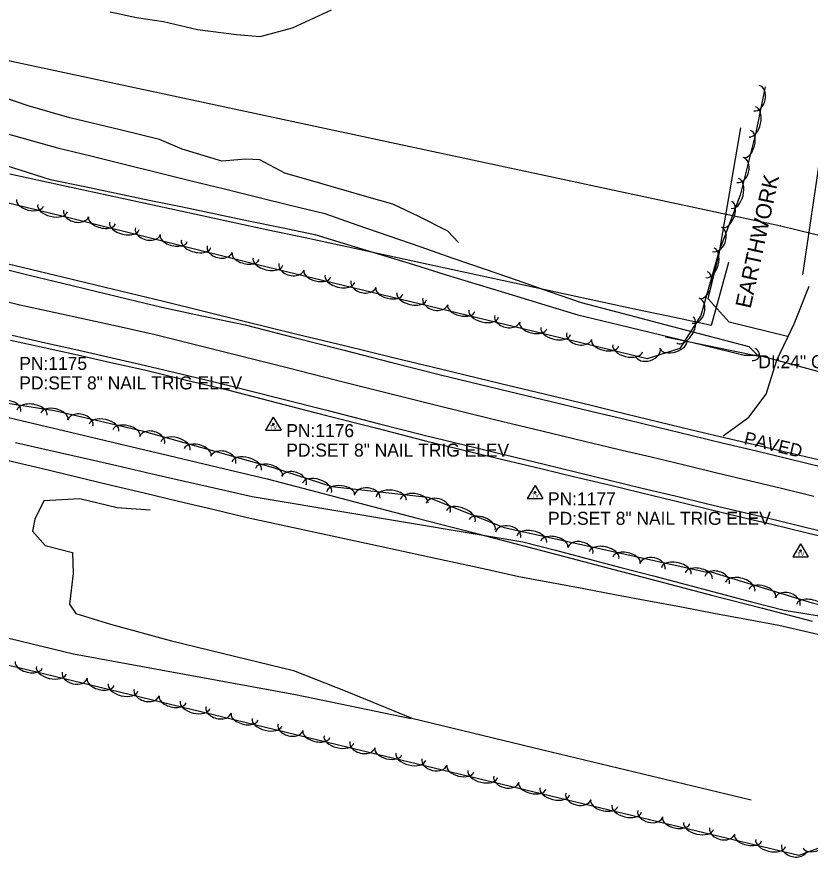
# Model space of a CAD drawing. Extents: x 1441650 to 1491889, y 345904 to 358319.
# Drawn here: x 1458217.5 to 1458522.3, y 351387.1 to 351710.5 of the extents above; entities that cross this region are included whole.
import ezdxf

# ---------------------------------------------------------------- set-up
doc = ezdxf.new("R2010")
doc.units = 0
for name, color, linetype in [('S_CROSS_DRAIN', 7, 'Continuous'), ('S_CROSS_DRAIN_ANNOT', 7, 'Continuous'), ('S_DITCHLINE', 7, 'Continuous'), ('S_DRG_PT_SYM', 7, 'Continuous'), ('S_EDGE_PAVEMENT', 7, 'Continuous'), ('S_GRAVEL_ROAD', 7, 'Continuous'), ('S_MISC_BOUNDARY', 7, 'Continuous'), ('S_MISC_BOUNDARY_ANNOT', 7, 'Continuous'), ('S_PARKING', 7, 'Continuous'), ('S_PARKING_ANNOT', 7, 'Continuous'), ('S_PAVEMENT_CROWN', 7, 'Continuous'), ('S_SECONDARY_CTL', 7, 'Continuous'), ('S_SECONDARY_CTL_ANNOT', 7, 'Continuous'), ('S_SHOULDER', 7, 'Continuous'), ('S_STREAM', 7, 'Continuous'), ('S_TREE', 7, 'Continuous'), ('S_UTL_PT_SYM', 7, 'Continuous'), ('S_WATER_UTILITIES', 7, 'Continuous')]:
    doc.layers.add(name, color=color, linetype=linetype)

msp = doc.modelspace()

# ---------------------------------------------------------------- linework, layer by layer
at = {"layer": 'S_CROSS_DRAIN'}
msp.add_line((1458502.43, 351580.4), (1458531.05, 351572.66), dxfattribs=at)
msp.add_arc((1458500.58, 351580.65), 2.3, 256.0714, 76.4006, dxfattribs=at)
at = {"layer": 'S_DITCHLINE'}
for points in [[(1458209.76, 351666.63), (1458233.13, 351660.13), (1458245.97, 351656.97), (1458258.82, 351653.81), (1458271.66, 351650.65), (1458284.5, 351647.48), (1458297.35, 351644.32), (1458310.19, 351641.16), (1458323.04, 351638), (1458335.88, 351634.83), (1458348.19, 351630.56), (1458360.49, 351626.28), (1458372.8, 351622.01), (1458385.11, 351617.74), (1458397.41, 351613.46), (1458409.72, 351609.19), (1458422.03, 351604.91), (1458434.33, 351600.64), (1458450.44, 351596.41), (1458466.56, 351592.19), (1458482.67, 351587.97), (1458498.78, 351583.74), (1458502.06, 351580.45)], [(1458206.86, 351655.38), (1458230.28, 351647.95), (1458242.99, 351645.31), (1458255.7, 351642.67), (1458268.41, 351640.02), (1458281.12, 351637.38), (1458293.83, 351634.74), (1458306.55, 351632.09), (1458319.26, 351629.45), (1458331.97, 351626.81), (1458344.61, 351622.94), (1458357.24, 351619.07), (1458369.88, 351615.2), (1458382.52, 351611.33), (1458395.16, 351607.46), (1458407.8, 351603.59), (1458420.44, 351599.72), (1458433.07, 351595.85), (1458449.04, 351592.01), (1458465, 351588.16), (1458480.97, 351584.32), (1458496.93, 351580.47), (1458502.06, 351580.46)], [(1458217, 351546.81), (1458229.99, 351543.85), (1458242.99, 351540.9), (1458255.99, 351537.94), (1458268.99, 351534.98), (1458281.99, 351532.02), (1458294.99, 351529.06), (1458307.98, 351526.1), (1458320.98, 351523.93), (1458333.98, 351521.75), (1458346.98, 351519.58), (1458359.99, 351517.4), (1458372.99, 351515.23), (1458385.99, 351513.05), (1458398.99, 351510.88), (1458411.99, 351508.7), (1458424.54, 351505.41), (1458437.09, 351502.12), (1458449.64, 351498.82), (1458462.19, 351495.53), (1458474.74, 351492.23), (1458487.29, 351488.94), (1458499.84, 351485.65), (1458512.39, 351482.35), (1458528.99, 351479.68)], [(1458213.73, 351540.06), (1458226.91, 351536.91), (1458240.08, 351533.77), (1458253.26, 351530.62), (1458266.44, 351527.47), (1458279.62, 351524.33), (1458292.8, 351521.18), (1458305.98, 351518.03), (1458319.04, 351515.2), (1458332.1, 351512.37), (1458345.16, 351509.54), (1458358.22, 351506.71), (1458371.28, 351503.88), (1458384.34, 351501.05), (1458397.4, 351498.22), (1458410.46, 351495.39), (1458422.94, 351493.04), (1458435.43, 351490.69), (1458447.91, 351488.34), (1458460.39, 351485.99), (1458472.87, 351483.64), (1458485.36, 351481.29), (1458497.84, 351478.94), (1458510.32, 351476.59), (1458528.66, 351472.41)]]:
    msp.add_lwpolyline(points, dxfattribs=at)
at = {"layer": 'S_DRG_PT_SYM'}
msp.add_lwpolyline([(1458502.43, 351580.4), (1458502.43, 351580.45), (1458502.43, 351580.4), (1458502.38, 351580.4), (1458502.43, 351580.4), (1458502.43, 351580.35), (1458502.43, 351580.4), (1458502.48, 351580.4)], dxfattribs=at)
at = {"layer": 'S_EDGE_PAVEMENT'}
for points in [[(1458198.53, 351617.01), (1458222.3, 351611.17), (1458235.02, 351608.08), (1458247.74, 351605), (1458260.46, 351601.91), (1458273.19, 351598.83), (1458289.23, 351595.44), (1458305.27, 351592.04), (1458324.04, 351587.24), (1458342.81, 351582.43), (1458361.58, 351577.62), (1458380.35, 351572.82), (1458403.17, 351567.33), (1458425.99, 351561.85), (1458438.61, 351558.81), (1458451.23, 351555.77), (1458463.85, 351552.73), (1458476.48, 351549.69), (1458489.08, 351546.64), (1458501.68, 351543.59), (1458514.28, 351540.54), (1458526.88, 351537.49)], [(1458215.73, 351588.04), (1458228.53, 351585.16), (1458241.33, 351582.27), (1458254.13, 351579.38), (1458266.93, 351576.49), (1458283.26, 351572.57), (1458299.6, 351568.64), (1458318.34, 351563.86), (1458337.09, 351559.08), (1458355.83, 351554.3), (1458374.58, 351549.52), (1458397.33, 351544), (1458420.08, 351538.48), (1458432.67, 351535.44), (1458445.26, 351532.39), (1458457.85, 351529.34), (1458470.44, 351526.29), (1458482.94, 351523.3), (1458495.44, 351520.31), (1458507.94, 351517.32), (1458520.44, 351514.32), (1458533.87, 351511.06)]]:
    msp.add_lwpolyline(points, dxfattribs=at)
at = {"layer": 'S_GRAVEL_ROAD'}
msp.add_lwpolyline([(1458488.91, 351549.45), (1458498.72, 351556.54), (1458505.49, 351565.41), (1458509.58, 351578.47), (1458516.19, 351592.4), (1458521.92, 351606.98)], dxfattribs=at)
at = {"layer": 'S_MISC_BOUNDARY'}
msp.add_lwpolyline([(1458513.66, 351587.6), (1458491.28, 351593.07), (1458483.14, 351602.04), (1458487.37, 351619.3), (1458495.66, 351667.82)], dxfattribs=at)
at = {"layer": 'S_PARKING'}
msp.add_lwpolyline([(1458519.58, 351611.25), (1458526.63, 351658.97), (1458528.14, 351675.9)], dxfattribs=at)
at = {"layer": 'S_PAVEMENT_CROWN'}
msp.add_lwpolyline([(1458194.73, 351605.68), (1458218.7, 351599.81), (1458231.69, 351596.95), (1458244.68, 351594.1), (1458257.67, 351591.25), (1458270.66, 351588.39), (1458286.53, 351584.41), (1458302.4, 351580.43), (1458321.35, 351575.65), (1458340.3, 351570.86), (1458359.25, 351566.08), (1458378.2, 351561.3), (1458400.55, 351555.84), (1458422.91, 351550.39), (1458435.7, 351547.35), (1458448.49, 351544.31), (1458461.29, 351541.27), (1458474.08, 351538.23), (1458486.5, 351535.23), (1458498.92, 351532.24), (1458511.34, 351529.24), (1458523.77, 351526.24)], dxfattribs=at)
at = {"layer": 'S_SECONDARY_CTL'}
for p, q in [((1458316.08, 351556.52), (1458313.07, 351551.56)), ((1458316.08, 351556.52), (1458319.03, 351551.56)), ((1458313.07, 351551.56), (1458319.03, 351551.56)), ((1458416.63, 351530.3), (1458413.62, 351525.35)), ((1458416.63, 351530.3), (1458419.58, 351525.35)), ((1458413.62, 351525.35), (1458419.58, 351525.35)), ((1458518.63, 351507.85), (1458515.62, 351502.9)), ((1458518.63, 351507.85), (1458521.58, 351502.9)), ((1458515.62, 351502.9), (1458521.58, 351502.9))]:
    msp.add_line(p, q, dxfattribs=at)
for centre, radius in [((1458316.08, 351553.91), 0.311), ((1458316.08, 351553.91), 0.183), ((1458316.08, 351553.91), 0.103), ((1458416.63, 351527.69), 0.311), ((1458416.63, 351527.69), 0.183), ((1458416.63, 351527.69), 0.103), ((1458518.63, 351505.24), 0.311), ((1458518.63, 351505.24), 0.183), ((1458518.63, 351505.24), 0.103)]:
    msp.add_circle(centre, radius, dxfattribs=at)
at = {"layer": 'S_SHOULDER'}
for points in [[(1458199.05, 351619.08), (1458222.79, 351613.42), (1458235.56, 351610.34), (1458248.33, 351607.27), (1458261.1, 351604.19), (1458273.87, 351601.11), (1458289.91, 351597.16), (1458305.94, 351593.2), (1458324.66, 351588.65), (1458343.38, 351584.09), (1458362.09, 351579.53), (1458380.81, 351574.98), (1458403.45, 351569.55), (1458426.08, 351564.13), (1458438.77, 351561.02), (1458451.46, 351557.91), (1458464.15, 351554.81), (1458476.84, 351551.7), (1458489.96, 351548.63), (1458503.07, 351545.56), (1458516.19, 351542.5), (1458529.3, 351539.43)], [(1458215.12, 351586.22), (1458227.98, 351583.35), (1458240.84, 351580.48), (1458253.71, 351577.6), (1458266.57, 351574.73), (1458282.76, 351570.85), (1458298.95, 351566.97), (1458317.74, 351562.12), (1458336.52, 351557.27), (1458355.3, 351552.42), (1458374.08, 351547.57), (1458396.72, 351542.15), (1458419.36, 351536.74), (1458431.96, 351533.68), (1458444.57, 351530.63), (1458457.18, 351527.57), (1458469.79, 351524.51), (1458482.37, 351521.48), (1458494.96, 351518.45), (1458507.55, 351515.43), (1458520.14, 351512.4), (1458533.34, 351509.12)]]:
    msp.add_lwpolyline(points, dxfattribs=at)
at = {"layer": 'S_STREAM'}
for points in [[(1458387.19, 351623.75), (1458383.1, 351628.05), (1458371.96, 351633.75), (1458362.03, 351638.43), (1458352.02, 351641.21), (1458334.32, 351646.44), (1458320.47, 351650.41), (1458310.86, 351655.51), (1458305.49, 351655.72), (1458296.35, 351655.02), (1458281.04, 351659.59), (1458272.36, 351663.35), (1458257.21, 351667), (1458237.88, 351671.66), (1458221.94, 351676.29), (1458212.49, 351679.48), (1458198.1, 351682.95), (1458177.93, 351692.8), (1458165.82, 351695.72), (1458145.71, 351702.54), (1458132.89, 351706.49), (1458120.39, 351709.54), (1458108.38, 351714.23)], [(1458253.44, 351712.33), (1458263.5, 351710.17), (1458273.87, 351708.67), (1458286.89, 351705.53), (1458301.94, 351703.62), (1458311.08, 351702.84), (1458323.39, 351706.28), (1458338.41, 351713.1)], [(1458369.09, 351440.66), (1458324.6, 351449.79), (1458239.34, 351465.43), (1458166.2, 351483.19), (1458135.1, 351490.32), (1458075.99, 351501.46), (1457997.5, 351520.38), (1457936.39, 351537.01), (1457923.44, 351540.71), (1457911.89, 351542.06), (1457885.64, 351546.17), (1457859.43, 351552.48), (1457822.79, 351564.11), (1457778.26, 351574.51), (1457735.58, 351583.96), (1457707.21, 351590.48), (1457699.62, 351592.31), (1457695.58, 351593.87), (1457692.69, 351595.24), (1457687.94, 351593.87), (1457685.08, 351588.45)], [(1458466.82, 351587.47), (1458503.37, 351579.84)], [(1458268.7, 351520.89), (1458256.11, 351521.67), (1458241.7, 351525.14), (1458227.96, 351524.41), (1458224.46, 351517.36), (1458223.53, 351512.69), (1458228.42, 351507.29), (1458238.95, 351504.59), (1458239.18, 351496.44), (1458237.71, 351484.75), (1458240.18, 351481.16), (1458253.47, 351477), (1458276.97, 351470.54), (1458305.86, 351463.58), (1458323.82, 351459.22), (1458344.37, 351451.12), (1458369.25, 351440.83), (1458419.62, 351428.67), (1458454.86, 351420.18), (1458499.7, 351409.54)]]:
    msp.add_lwpolyline(points, dxfattribs=at)
at = {"layer": 'S_TREE'}
for points in [[(1458505.1, 351683.6), (1458501.42, 351665.98), (1458495.46, 351641.96), (1458487.24, 351620.11), (1458480.33, 351595.67), (1458472.29, 351583.02), (1458459.66, 351579.04), (1458394.36, 351594.79), (1458309.98, 351615.13), (1458239.03, 351632.84), (1458164.57, 351650.85), (1458063.5, 351675.22), (1457976.8, 351696.4)], [(1458214.8, 351650.07), (1458228.99, 351647.01), (1458243.18, 351643.94), (1458257.37, 351640.88), (1458271.56, 351637.82), (1458285.74, 351634.76), (1458299.93, 351631.7), (1458314.12, 351628.64), (1458328.31, 351625.58), (1458342.5, 351622.51), (1458356.69, 351619.45), (1458370.88, 351616.39), (1458385.07, 351613.33), (1458399.25, 351610.27), (1458413.44, 351607.21), (1458427.63, 351604.15), (1458441.82, 351601.08), (1458456.01, 351598.02), (1458470.2, 351594.96), (1458484.39, 351591.9), (1458487.73, 351604.03), (1458491.07, 351616.16)], [(1458214.8, 351650.07), (1458228.99, 351647.01), (1458243.18, 351643.94), (1458257.37, 351640.88), (1458271.56, 351637.82), (1458285.74, 351634.76), (1458299.93, 351631.7), (1458314.12, 351628.64), (1458328.31, 351625.58), (1458342.5, 351622.51), (1458356.69, 351619.45), (1458370.88, 351616.39), (1458385.07, 351613.33), (1458399.25, 351610.27), (1458413.44, 351607.21), (1458427.63, 351604.15), (1458441.82, 351601.08), (1458456.01, 351598.02), (1458470.2, 351594.96), (1458484.39, 351591.9), (1458487.73, 351604.03), (1458491.07, 351616.16)], [(1458009.37, 351611.48), (1458054.41, 351597.92), (1458094.31, 351588.31), (1458134.31, 351581.25), (1458184.73, 351572.23), (1458207.39, 351563.02), (1458231.95, 351559.1), (1458265.73, 351551.26), (1458316.06, 351537.17), (1458338.56, 351529.86), (1458375.48, 351525.88), (1458404.71, 351514.13), (1458483.27, 351496.91)], [(1458200.28, 351559.81), (1458219.19, 351555.32), (1458238.1, 351550.82), (1458257, 351546.33), (1458275.91, 351541.83), (1458294.81, 351537.34), (1458313.72, 351532.84), (1458332.75, 351527.87), (1458351.78, 351522.89), (1458370.81, 351517.92), (1458389.84, 351512.95), (1458408.87, 351507.97), (1458427.9, 351503), (1458446.93, 351498.03), (1458465.96, 351493.05), (1458484.99, 351488.08), (1458504.02, 351483.11), (1458523.05, 351478.13)], [(1458200.28, 351559.81), (1458219.19, 351555.32), (1458238.1, 351550.82), (1458257, 351546.33), (1458275.91, 351541.83), (1458294.81, 351537.34), (1458313.72, 351532.84), (1458332.75, 351527.87), (1458351.78, 351522.89), (1458370.81, 351517.92), (1458389.84, 351512.95), (1458408.87, 351507.97), (1458427.9, 351503), (1458446.93, 351498.03), (1458465.96, 351493.05), (1458484.99, 351488.08), (1458504.02, 351483.11), (1458523.05, 351478.13)], [(1458482.5, 351497.64), (1458523.05, 351485.26), (1458540.91, 351480.75), (1458552.18, 351473.8), (1458554.24, 351463.57), (1458550.3, 351447.24), (1458546.7, 351432.31), (1458539.83, 351420.23), (1458533.72, 351403.42), (1458530.21, 351392.58), (1458517.97, 351388.12), (1458470.23, 351399.5), (1458352.75, 351427.72), (1458253.25, 351451.71), (1458168.6, 351472.11), (1458080.78, 351493.28), (1457975, 351518.81)]]:
    msp.add_lwpolyline(points, dxfattribs=at)
for centre, major_axis, ratio, start_param, end_param in [((1458501.75, 351679.23), (1.01, 4.85), 0.685311, 3.141593, 6.283185), ((1458500.12, 351670.12), (1.2, 5.74), 0.55008, 3.141593, 6.283185), ((1458498.14, 351661.56), (1.29, 5.19), 0.540699, 3.141593, 6.283185), ((1458495.4, 351651.62), (1.19, 4.81), 0.685311, 3.141593, 6.283185), ((1458493.42, 351642.57), (1.41, 5.7), 0.55008, 3.141593, 6.283185), ((1458222.62, 351638.99), (5.2, -1.26), 0.540699, 3.141593, 6.283185), ((1458231.24, 351636.91), (5.7, -1.38), 0.550079, 3.141593, 6.283185), ((1458490.39, 351634.51), (1.88, 5), 0.540699, 3.141593, 6.283185), ((1458240.32, 351634.97), (4.81, -1.2), 0.68531, 3.141592, 6.283185), ((1458250.25, 351632.23), (5.19, -1.29), 0.540699, 3.141592, 6.283185), ((1458258.85, 351630.08), (5.69, -1.42), 0.550079, 3.141592, 6.283185), ((1458267.9, 351628.09), (4.81, -1.2), 0.68531, 3.141592, 6.283185), ((1458486.52, 351624.96), (1.74, 4.64), 0.68531, 3.141593, 6.283185), ((1458277.83, 351625.34), (5.19, -1.29), 0.540699, 3.141592, 6.283185), ((1458286.43, 351623.2), (5.69, -1.42), 0.550079, 3.141592, 6.283185), ((1458295.48, 351621.21), (4.81, -1.2), 0.68531, 3.141592, 6.283185), ((1458305.41, 351618.46), (5.19, -1.29), 0.540699, 3.141592, 6.283185), ((1458483.84, 351615.9), (1.6, 5.65), 0.55008, 3.141593, 6.283185), ((1458314.01, 351616.34), (5.7, -1.38), 0.550086, 3.141587, 6.28318), ((1458323.07, 351614.43), (4.82, -1.16), 0.685319, 3.141584, 6.283177), ((1458333.02, 351611.76), (5.2, -1.25), 0.540705, 3.141588, 6.28318), ((1458481.43, 351607.36), (1.45, 5.14), 0.540699, 3.141593, 6.283185), ((1458341.64, 351609.68), (5.7, -1.38), 0.550086, 3.141587, 6.28318), ((1458350.7, 351607.77), (4.82, -1.16), 0.685319, 3.141584, 6.283177), ((1458360.66, 351605.1), (5.2, -1.25), 0.540705, 3.141588, 6.28318), ((1458369.28, 351603.02), (5.7, -1.38), 0.550086, 3.141587, 6.28318), ((1458478.38, 351597.52), (1.35, 4.77), 0.68531, 3.141593, 6.283185), ((1458378.34, 351601.1), (4.82, -1.16), 0.685319, 3.141584, 6.283177), ((1458388.29, 351598.44), (5.2, -1.25), 0.540705, 3.141588, 6.28318), ((1458396.91, 351596.36), (5.7, -1.38), 0.550079, 3.141593, 6.283185), ((1458405.98, 351594.44), (4.82, -1.16), 0.68531, 3.141592, 6.283185), ((1458415.93, 351591.77), (5.2, -1.25), 0.540699, 3.141593, 6.283185), ((1458474.25, 351590.05), (3.15, 4.95), 0.550103, 3.1416, 6.283193), ((1458424.55, 351589.69), (5.7, -1.38), 0.550079, 3.141593, 6.283185), ((1458433.61, 351587.77), (4.82, -1.16), 0.68531, 3.141592, 6.283185), ((1458443.56, 351585.1), (5.2, -1.25), 0.540699, 3.141593, 6.283185), ((1458452.18, 351583.02), (5.7, -1.38), 0.550079, 3.141593, 6.283185), ((1458459.95, 351581.62), (4.73, 1.49), 0.68531, 3.141593, 6.283185), ((1458469.85, 351584.48), (5.1, 1.61), 0.540699, 3.141593, 6.283185), ((1458214.19, 351559.52), (-4.89, 0.78), 0.684926, 3.141566, 6.283158), ((1458223.37, 351558.32), (-5.8, 0.92), 0.549771, 3.141576, 6.283169), ((1458231.98, 351556.91), (-5.21, 1.21), 0.540444, 3.141258, 6.28285), ((1458241.95, 351554.33), (-4.83, 1.12), 0.684987, 3.141026, 6.282619), ((1458251.03, 351552.49), (-5.72, 1.33), 0.54982, 3.141247, 6.282839), ((1458259.67, 351550.49), (-5.21, 1.21), 0.540444, 3.141258, 6.28285), ((1458269.49, 351547.73), (-4.77, 1.33), 0.684954, 3.141244, 6.282837), ((1458278.47, 351545.49), (-5.65, 1.58), 0.549794, 3.14138, 6.282972), ((1458287.01, 351543.1), (-5.15, 1.44), 0.540418, 3.141386, 6.282979), ((1458296.86, 351540.07), (-4.77, 1.33), 0.684954, 3.141244, 6.282837), ((1458305.85, 351537.83), (-5.65, 1.58), 0.549794, 3.14138, 6.282972), ((1458314.39, 351535.44), (-5.15, 1.44), 0.540418, 3.141386, 6.282979), ((1458324.03, 351532.08), (-4.71, 1.54), 0.685237, 3.14286, 6.284453), ((1458332.91, 351529.46), (-5.58, 1.82), 0.550021, 3.142367, 6.283959), ((1458341.93, 351527.36), (-5.32, 0.57), 0.540396, 3.141593, 6.283185), ((1458352.14, 351526), (-4.93, 0.53), 0.684926, 3.141593, 6.283185), ((1458361.38, 351525.27), (-5.83, 0.63), 0.549771, 3.141593, 6.283185), ((1458370.19, 351524.32), (-5.32, 0.57), 0.540396, 3.141593, 6.283185), ((1458379.43, 351521.73), (-4.6, 1.85), 0.684947, 3.141593, 6.283185), ((1458388.12, 351518.52), (-5.45, 2.19), 0.549788, 3.141593, 6.283185), ((1458396.34, 351515.21), (-4.96, 1.99), 0.540412, 3.141593, 6.283185), ((1458406.28, 351511.35), (-4.84, 1.06), 0.685258, 3.140249, 6.281841), ((1458415.38, 351509.62), (-5.73, 1.25), 0.550037, 3.140772, 6.282365), ((1458424.04, 351507.73), (-5.22, 1.14), 0.540658, 3.140798, 6.282391), ((1458434.04, 351505.27), (-4.84, 1.06), 0.685258, 3.140249, 6.281841), ((1458443.14, 351503.54), (-5.73, 1.25), 0.550037, 3.140772, 6.282365), ((1458451.79, 351501.64), (-5.22, 1.14), 0.540658, 3.140798, 6.282391), ((1458461.79, 351499.18), (-4.84, 1.06), 0.685258, 3.140249, 6.281841), ((1458470.89, 351497.45), (-5.73, 1.25), 0.550037, 3.140772, 6.282365), ((1458479.55, 351495.56), (-5.22, 1.14), 0.540658, 3.140798, 6.282391), ((1458486.55, 351493.91), (-4.74, 1.45), 0.685273, 3.142942, 6.284535), ((1458495.47, 351491.46), (-5.61, 1.72), 0.55005, 3.142416, 6.284009), ((1458503.95, 351488.87), (-5.11, 1.56), 0.54067, 3.142391, 6.283983), ((1458513.72, 351485.61), (-4.74, 1.45), 0.685273, 3.142942, 6.284535), ((1458522.76, 351483.14), (-5.62, 1.43), 0.55612, 3.145692, 6.287285), ((1458222.12, 351461.39), (5.2, -1.25), 0.5404, 3.141518, 6.283111), ((1458230.74, 351459.31), (5.7, -1.37), 0.549776, 3.141516, 6.283108), ((1458239.8, 351457.4), (4.82, -1.16), 0.684932, 3.141467, 6.283059), ((1458249.75, 351454.73), (5.2, -1.25), 0.5404, 3.141518, 6.283111), ((1458258.37, 351452.65), (5.7, -1.38), 0.549827, 3.141962, 6.283554), ((1458267.43, 351450.74), (4.82, -1.16), 0.684996, 3.142197, 6.28379), ((1458277.38, 351448.07), (5.2, -1.25), 0.540451, 3.14195, 6.283543), ((1458286, 351445.99), (5.7, -1.38), 0.549827, 3.141962, 6.283554), ((1458295.07, 351444.08), (4.82, -1.16), 0.684996, 3.142197, 6.28379), ((1458305.02, 351441.41), (5.2, -1.25), 0.540451, 3.14195, 6.283543), ((1458313.64, 351439.33), (5.7, -1.38), 0.549827, 3.141962, 6.283554), ((1458322.7, 351437.41), (4.82, -1.16), 0.684996, 3.142197, 6.28379), ((1458332.65, 351434.75), (5.2, -1.25), 0.540451, 3.14195, 6.283543), ((1458341.27, 351432.67), (5.7, -1.38), 0.549827, 3.141962, 6.283554), ((1458350.33, 351430.75), (4.82, -1.16), 0.684996, 3.142197, 6.28379), ((1458360.29, 351428.09), (5.2, -1.25), 0.540398, 3.141593, 6.283185), ((1458368.91, 351426.02), (5.71, -1.37), 0.549773, 3.141593, 6.283185), ((1458377.97, 351424.11), (4.82, -1.16), 0.684929, 3.141593, 6.283185), ((1458387.93, 351421.45), (5.2, -1.25), 0.540398, 3.141593, 6.283185), ((1458396.55, 351419.38), (5.71, -1.37), 0.549773, 3.141593, 6.283185), ((1458405.61, 351417.47), (4.82, -1.16), 0.684929, 3.141593, 6.283185), ((1458415.57, 351414.81), (5.2, -1.25), 0.540398, 3.141593, 6.283185), ((1458424.19, 351412.74), (5.71, -1.37), 0.549773, 3.141593, 6.283185), ((1458433.25, 351410.83), (4.82, -1.16), 0.684929, 3.141593, 6.283185), ((1458443.21, 351408.17), (5.2, -1.25), 0.540398, 3.141593, 6.283185), ((1458451.83, 351406.1), (5.71, -1.37), 0.549773, 3.141593, 6.283185), ((1458460.9, 351404.19), (4.82, -1.16), 0.684929, 3.141593, 6.283185), ((1458470.85, 351401.53), (5.2, -1.24), 0.540519, 3.142134, 6.283727), ((1458479.47, 351399.47), (5.71, -1.36), 0.549897, 3.142152, 6.283744), ((1458488.53, 351397.58), (4.82, -1.15), 0.685082, 3.142508, 6.284101), ((1458498.49, 351394.94), (5.2, -1.24), 0.540519, 3.142134, 6.283727), ((1458507.12, 351392.88), (5.71, -1.36), 0.549897, 3.142152, 6.283744), ((1458516.18, 351390.99), (4.82, -1.15), 0.685082, 3.142508, 6.284101), ((1458524.66, 351392.81), (5.02, 1.83), 0.540463, 3.141593, 6.283185)]:
    msp.add_ellipse(centre, major_axis=major_axis, ratio=ratio, start_param=start_param, end_param=end_param, dxfattribs=at)
at = {"layer": 'S_UTL_PT_SYM'}
msp.add_lwpolyline([(1458511.04, 351630.06), (1458511.04, 351630.11), (1458511.04, 351630.06), (1458510.99, 351630.06), (1458511.04, 351630.06), (1458511.04, 351630.01), (1458511.04, 351630.06), (1458511.09, 351630.06)], dxfattribs=at)
at = {"layer": 'S_WATER_UTILITIES'}
for p, q in [((1456494.84, 352062.52), (1458511.04, 351630.06)), ((1458511.04, 351630.06), (1458843.16, 351550.73))]:
    msp.add_line(p, q, dxfattribs=at)

# ---------------------------------------------------------------- texts
at = {"layer": 'S_CROSS_DRAIN_ANNOT'}
msp.add_text('DI:24" CN:0% FILL TY:CMP', height=5, dxfattribs=at).set_placement((1458502.43, 351575.4))
at = {"layer": 'S_MISC_BOUNDARY_ANNOT'}
msp.add_text('EARTHWORK', height=6, rotation=77.7352, dxfattribs=at).set_placement((1458499.42, 351598.1))
at = {"layer": 'S_PARKING_ANNOT'}
msp.add_text('PAVED', height=5, rotation=346.4469, dxfattribs=at).set_placement((1458496.6, 351546.25))
at = {"layer": 'S_SECONDARY_CTL'}
for p in [(1458314.87, 351551.9), (1458415.43, 351525.68), (1458517.43, 351503.23)]:
    msp.add_text('TV', height=1.5, rotation=360, dxfattribs=at).set_placement(p)
at = {"layer": 'S_SECONDARY_CTL_ANNOT'}
for s, p in [('PN:1175', (1458218.49, 351574.75)), ('PD:SET 8" NAIL TRIG ELEV', (1458218.49, 351567.25)), ('PN:1176', (1458321.08, 351548.91)), ('PD:SET 8" NAIL TRIG ELEV', (1458321.08, 351541.41)), ('PN:1177', (1458421.63, 351522.69)), ('PD:SET 8" NAIL TRIG ELEV', (1458421.63, 351515.19))]:
    msp.add_text(s, height=5, dxfattribs=at).set_placement(p)

doc.saveas('drawing.dxf')
